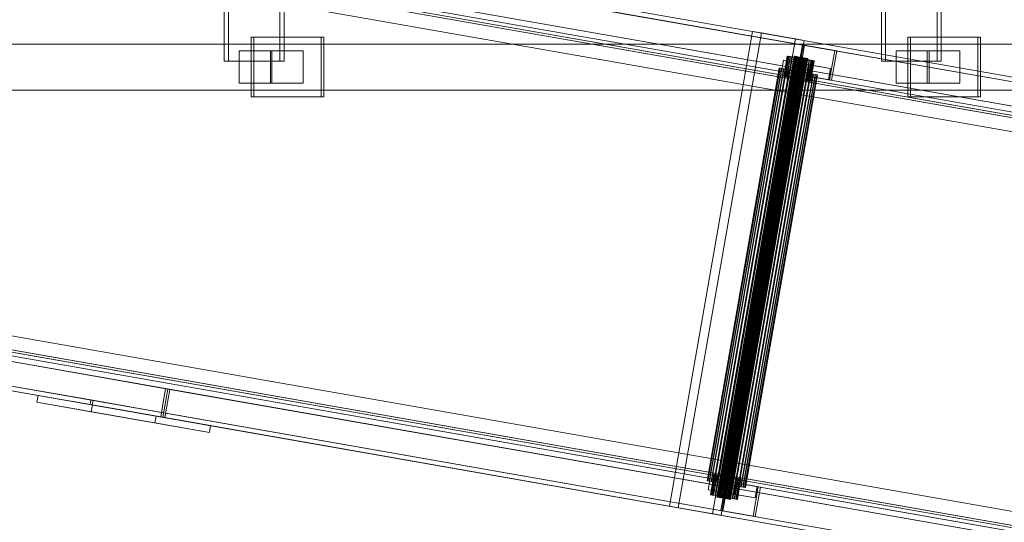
# Model space of a CAD drawing. Header units: millimetres. Extents: x -4395 to 65662, y -65530 to 6847.
# Tile 649 of 656: x 21816 to 22675, y -18827 to -18389. Entities that reach past the tile are written whole.
import ezdxf

# ---------------------------------------------------------------- set-up
doc = ezdxf.new("R2010")
doc.units = ezdxf.units.MM
doc.layers.add('superior_C02', color=7, linetype='Continuous', lineweight=0)
doc.layers.add('superior_C07', color=7, linetype='Continuous', lineweight=0)

msp = doc.modelspace()

# ---------------------------------------------------------------- linework, layer by layer
at = {"layer": 'superior_C02'}
for p, q in [((21994.808, -17575), (21994.808, -18425)), ((21998.384, -18425), (21998.384, -17575)), ((22043.299, -18425), (22043.299, -17575)), ((22046.875, -17575), (22046.875, -18425)), ((22567.843, -17575), (22567.843, -18425)), ((22571.419, -18425), (22571.419, -17575)), ((22616.334, -18425), (22616.334, -17575)), ((22619.91, -17575), (22619.91, -18425)), ((22079.264, -18404), (22018.173, -18404)), ((22018.173, -18404), (22018.173, -18456)), ((22020.557, -18404), (22018.173, -18404)), ((22020.557, -18456), (22020.557, -18404)), ((22020.557, -18404), (22081.648, -18404)), ((22079.264, -18456), (22079.264, -18404)), ((22079.264, -18404), (22081.648, -18404)), ((22081.648, -18404), (22081.648, -18456)), ((22651.994, -18404), (22590.903, -18404)), ((22590.903, -18404), (22590.903, -18456)), ((22593.287, -18404), (22590.903, -18404)), ((22593.287, -18456), (22593.287, -18404)), ((22593.287, -18404), (22654.378, -18404)), ((22651.994, -18456), (22651.994, -18404)), ((22651.994, -18404), (22654.378, -18404)), ((22654.378, -18404), (22654.378, -18456)), ((22775.666, -18410), (21630.207, -18410)), ((21642.129, -18410), (22787.589, -18410)), ((22830.806, -18410), (21685.346, -18410)), ((21700.249, -18410), (22845.709, -18410)), ((22036.352, -18416), (22007.716, -18416)), ((22007.716, -18416), (22007.716, -18444)), ((22034.996, -18416), (22007.716, -18416)), ((22034.996, -18444), (22034.996, -18416)), ((22034.996, -18416), (22063.633, -18416)), ((22036.352, -18444), (22036.352, -18416)), ((22036.352, -18416), (22063.633, -18416)), ((22063.633, -18416), (22063.633, -18444)), ((22609.387, -18416), (22580.751, -18416)), ((22580.751, -18416), (22580.751, -18444)), ((22607.726, -18416), (22580.751, -18416)), ((22607.726, -18444), (22607.726, -18416)), ((22607.726, -18416), (22636.363, -18416)), ((22609.387, -18444), (22609.387, -18416)), ((22609.387, -18416), (22636.363, -18416)), ((22636.363, -18416), (22636.363, -18444)), ((21994.808, -18425), (22043.299, -18425)), ((21994.808, -18425), (21998.384, -18425)), ((22046.875, -18425), (21998.384, -18425)), ((22046.875, -18425), (22043.299, -18425)), ((22567.843, -18425), (22616.334, -18425)), ((22567.843, -18425), (22571.419, -18425)), ((22619.91, -18425), (22571.419, -18425)), ((22619.91, -18425), (22616.334, -18425)), ((21630.207, -18450), (22775.666, -18450)), ((21642.129, -18450), (22787.589, -18450)), ((21685.346, -18450), (22830.806, -18450)), ((21700.249, -18450), (22845.709, -18450)), ((22007.716, -18444), (22036.352, -18444)), ((22007.716, -18444), (22034.996, -18444)), ((22063.633, -18444), (22034.996, -18444)), ((22063.633, -18444), (22036.352, -18444)), ((22580.751, -18444), (22609.387, -18444)), ((22580.751, -18444), (22607.726, -18444)), ((22636.363, -18444), (22607.726, -18444)), ((22636.363, -18444), (22609.387, -18444)), ((22018.173, -18456), (22079.264, -18456)), ((22018.173, -18456), (22020.557, -18456)), ((22081.648, -18456), (22020.557, -18456)), ((22081.648, -18456), (22079.264, -18456)), ((22590.903, -18456), (22651.994, -18456)), ((22590.903, -18456), (22593.287, -18456)), ((22654.378, -18456), (22593.287, -18456)), ((22654.378, -18456), (22651.994, -18456))]:
    msp.add_line(p, q, dxfattribs=at)
at = {"layer": 'superior_C07'}
for p, q in [((19912.211, -17953.073), (26602.846, -19126.05)), ((26604.684, -19126.372), (19914.049, -17953.396)), ((26602.155, -19129.99), (19911.52, -17957.013)), ((26644.814, -19133.408), (19954.179, -17960.431)), ((19955.098, -17960.592), (26645.733, -19133.569)), ((26647.571, -19133.891), (19956.936, -17960.915)), ((19953.488, -17964.371), (26644.123, -19137.348)), ((26598.529, -19150.675), (19907.894, -17977.698)), ((19909.732, -17978.02), (26600.367, -19150.997)), ((26641.416, -19158.193), (19950.781, -17985.217)), ((19952.619, -17985.539), (26643.254, -19158.516)), ((20132.236, -17995.708), (26504.587, -19112.885)), ((26506.425, -19113.207), (20134.074, -17996.031)), ((20004.474, -18004.783), (26564.051, -19154.783)), ((26564.97, -19154.944), (20005.393, -18004.944)), ((20036.027, -18010.314), (26595.604, -19160.314)), ((26596.523, -19160.475), (20036.946, -18010.475)), ((26540.7, -19148.658), (20093.459, -18018.353)), ((20093.977, -18015.398), (26541.218, -19145.703)), ((20100.637, -18021.641), (26529.156, -19148.665)), ((26530.075, -19148.826), (20101.556, -18021.803)), ((20104.181, -18020.232), (26551.422, -19150.538)), ((26551.94, -19147.583), (20104.699, -18017.277)), ((26497.162, -19155.239), (20124.811, -18038.062)), ((20126.649, -18038.385), (26499, -19155.561)), ((21952.154, -18310.709), (23073.638, -18507.323)), ((23072.947, -18511.263), (21951.464, -18314.648)), ((22013.728, -18321.503), (23135.211, -18518.118)), ((23137.049, -18518.44), (22015.566, -18321.826)), ((22014.875, -18325.766), (23136.359, -18522.38)), ((19844.001, -18342.14), (26534.636, -19515.116)), ((26536.474, -19515.438), (19845.839, -18342.462)), ((23130.894, -18542.742), (22009.411, -18346.128)), ((22011.249, -18346.45), (23132.732, -18543.064)), ((19886.889, -18349.658), (26577.524, -19522.635)), ((26579.362, -19522.957), (19888.727, -18349.981)), ((26503.612, -19499.525), (19944.035, -18349.525)), ((19944.954, -18349.686), (26504.531, -19499.686)), ((26535.165, -19505.056), (19975.588, -18355.056)), ((19976.507, -18355.217), (26536.084, -19505.217)), ((19840.375, -18362.824), (26531.01, -19535.801)), ((20068.516, -18359.165), (26440.867, -19476.341)), ((26442.705, -19476.664), (20070.354, -18359.487)), ((26530.319, -19539.741), (19839.684, -18366.764)), ((19841.522, -18367.086), (26532.157, -19540.063)), ((19881.652, -18374.122), (26572.287, -19547.098)), ((26572.978, -19543.158), (19882.343, -18370.182)), ((26573.206, -19547.259), (19882.571, -18374.283)), ((26479.053, -19500.295), (20031.811, -18369.989)), ((20032.329, -18367.035), (26479.571, -19497.34)), ((26468.717, -19493.407), (20040.198, -18366.384)), ((20041.117, -18366.545), (26469.636, -19493.568)), ((20042.533, -18371.869), (26489.775, -19502.175)), ((26490.293, -19499.22), (20043.051, -18368.914)), ((19884.41, -18374.605), (26575.045, -19547.582)), ((22382.969, -18812.643), (22455.495, -18398.952)), ((22455.495, -18398.952), (22492.941, -18405.517)), ((22455.495, -18398.952), (22463.154, -18400.295)), ((26433.442, -19518.695), (20061.091, -18401.519)), ((20062.929, -18401.841), (26435.28, -19519.018)), ((22463.154, -18400.295), (22390.627, -18813.986)), ((22492.941, -18405.517), (22420.414, -18819.208)), ((22428.072, -18820.55), (22500.599, -18406.86)), ((22500.599, -18406.86), (22463.154, -18400.295)), ((22500.599, -18406.86), (22492.941, -18405.517)), ((22494.513, -18436.25), (22499.003, -18410.641)), ((22500.841, -18410.963), (22496.351, -18436.573)), ((22499.003, -18410.641), (22527.087, -18415.565)), ((22499.003, -18410.641), (22500.841, -18410.963)), ((22528.925, -18415.887), (22500.841, -18410.963)), ((22527.087, -18415.565), (22522.597, -18441.174)), ((22524.435, -18441.496), (22528.925, -18415.887)), ((22528.925, -18415.887), (22527.087, -18415.565)), ((22491.774, -18420.541), (22424.428, -18804.683)), ((22491.799, -18420.546), (22424.453, -18804.687)), ((22491.975, -18420.577), (22424.629, -18804.718)), ((22424.703, -18804.731), (22492.05, -18420.59)), ((22492.395, -18420.65), (22425.049, -18804.792)), ((22492.516, -18420.671), (22425.17, -18804.813)), ((22493.018, -18420.759), (22425.671, -18804.901)), ((22493.18, -18420.788), (22425.834, -18804.929)), ((22493.819, -18420.9), (22426.473, -18805.041)), ((22494.017, -18420.935), (22426.671, -18805.076)), ((22494.768, -18421.066), (22427.422, -18805.208)), ((22494.994, -18421.106), (22427.648, -18805.247)), ((22495.828, -18421.252), (22428.482, -18805.393)), ((22496.074, -18421.295), (22428.728, -18805.437)), ((22496.959, -18421.45), (22429.613, -18805.592)), ((22497.215, -18421.495), (22429.869, -18805.637)), ((22498.118, -18421.654), (22430.771, -18805.795)), ((22498.373, -18421.698), (22431.027, -18805.84)), ((22499.259, -18421.854), (22431.912, -18805.995)), ((22499.504, -18421.897), (22432.158, -18806.038)), ((22500.338, -18422.043), (22432.992, -18806.184)), ((22500.565, -18422.083), (22433.219, -18806.224)), ((22501.315, -18422.214), (22433.969, -18806.355)), ((22501.514, -18422.249), (22434.168, -18806.39)), ((22502.152, -18422.361), (22434.806, -18806.502)), ((22502.315, -18422.389), (22434.969, -18806.531)), ((22502.817, -18422.477), (22435.47, -18806.619)), ((22502.938, -18422.499), (22435.591, -18806.64)), ((22503.283, -18422.559), (22435.937, -18806.7)), ((22503.358, -18422.572), (22436.011, -18806.713)), ((22503.534, -18422.603), (22436.188, -18806.744)), ((22503.559, -18422.607), (22436.213, -18806.749)), ((22480.779, -18433.843), (22482.506, -18423.993)), ((22482.506, -18423.993), (22504.973, -18427.932)), ((22482.506, -18423.993), (22500.886, -18427.215)), ((22485.708, -18420.493), (22482.6, -18438.223)), ((22485.759, -18420.502), (22482.65, -18438.232)), ((22486.111, -18420.564), (22483.003, -18438.293)), ((22483.152, -18438.32), (22486.26, -18420.59)), ((22486.951, -18420.711), (22483.843, -18438.441)), ((22487.193, -18420.754), (22484.085, -18438.483)), ((22488.196, -18420.929), (22485.088, -18438.659)), ((22488.522, -18420.987), (22485.414, -18438.716)), ((22485.759, -18420.502), (22485.708, -18420.493)), ((22485.708, -18420.493), (22486.111, -18420.564)), ((22486.26, -18420.59), (22485.759, -18420.502)), ((22486.111, -18420.564), (22486.951, -18420.711)), ((22487.193, -18420.754), (22486.26, -18420.59)), ((22489.799, -18421.21), (22486.69, -18438.94)), ((22486.951, -18420.711), (22488.196, -18420.929)), ((22490.196, -18421.28), (22487.087, -18439.01)), ((22488.522, -18420.987), (22487.193, -18420.754)), ((22488.196, -18420.929), (22489.799, -18421.21)), ((22490.196, -18421.28), (22488.522, -18420.987)), ((22491.697, -18421.543), (22488.588, -18439.273)), ((22492.15, -18421.623), (22489.041, -18439.352)), ((22489.799, -18421.21), (22491.697, -18421.543)), ((22492.15, -18421.623), (22490.196, -18421.28)), ((22493.818, -18421.915), (22490.709, -18439.645)), ((22494.309, -18422.001), (22491.201, -18439.731)), ((22491.697, -18421.543), (22493.818, -18421.915)), ((22491.799, -18420.546), (22491.774, -18420.541)), ((22491.774, -18420.541), (22491.975, -18420.577)), ((22492.05, -18420.59), (22491.799, -18420.546)), ((22491.975, -18420.577), (22492.395, -18420.65)), ((22492.516, -18420.671), (22492.05, -18420.59)), ((22494.309, -18422.001), (22492.15, -18421.623)), ((22492.395, -18420.65), (22493.018, -18420.759)), ((22493.18, -18420.788), (22492.516, -18420.671)), ((22496.08, -18422.312), (22492.971, -18440.041)), ((22493.018, -18420.759), (22493.819, -18420.9)), ((22494.017, -18420.935), (22493.18, -18420.788)), ((22496.591, -18422.401), (22493.483, -18440.131)), ((22493.818, -18421.915), (22496.08, -18422.312)), ((22493.819, -18420.9), (22494.768, -18421.066)), ((22494.994, -18421.106), (22494.017, -18420.935)), ((22496.591, -18422.401), (22494.309, -18422.001)), ((22494.768, -18421.066), (22495.828, -18421.252)), ((22496.074, -18421.295), (22494.994, -18421.106)), ((22498.396, -18422.718), (22495.288, -18440.447)), ((22498.907, -18422.807), (22495.799, -18440.537)), ((22495.828, -18421.252), (22496.959, -18421.45)), ((22497.215, -18421.495), (22496.074, -18421.295)), ((22496.08, -18422.312), (22498.396, -18422.718)), ((22498.907, -18422.807), (22496.591, -18422.401)), ((22496.959, -18421.45), (22498.118, -18421.654)), ((22498.373, -18421.698), (22497.215, -18421.495)), ((22500.678, -18423.118), (22497.57, -18440.847)), ((22501.17, -18423.204), (22498.061, -18440.933)), ((22498.118, -18421.654), (22499.259, -18421.854)), ((22499.504, -18421.897), (22498.373, -18421.698)), ((22498.396, -18422.718), (22500.678, -18423.118)), ((22501.17, -18423.204), (22498.907, -18422.807)), ((22499.259, -18421.854), (22500.338, -18422.043)), ((22500.565, -18422.083), (22499.504, -18421.897)), ((22502.838, -18423.496), (22499.729, -18441.226)), ((22503.291, -18423.576), (22500.182, -18441.305)), ((22500.338, -18422.043), (22501.315, -18422.214)), ((22501.514, -18422.249), (22500.565, -18422.083)), ((22500.678, -18423.118), (22502.838, -18423.496)), ((22503.291, -18423.576), (22501.17, -18423.204)), ((22501.315, -18422.214), (22502.152, -18422.361)), ((22502.315, -18422.389), (22501.514, -18422.249)), ((22504.792, -18423.839), (22501.683, -18441.568)), ((22505.189, -18423.908), (22502.08, -18441.638)), ((22502.152, -18422.361), (22502.817, -18422.477)), ((22502.938, -18422.499), (22502.315, -18422.389)), ((22502.817, -18422.477), (22503.283, -18422.559)), ((22502.838, -18423.496), (22504.792, -18423.839)), ((22503.358, -18422.572), (22502.938, -18422.499)), ((22503.283, -18422.559), (22503.534, -18422.603)), ((22505.189, -18423.908), (22503.291, -18423.576)), ((22506.465, -18424.132), (22503.357, -18441.862)), ((22503.559, -18422.607), (22503.358, -18422.572)), ((22503.534, -18422.603), (22503.559, -18422.607)), ((22506.791, -18424.189), (22503.683, -18441.919)), ((22507.794, -18424.365), (22504.686, -18442.095)), ((22504.792, -18423.839), (22506.465, -18424.132)), ((22508.036, -18424.408), (22504.928, -18442.137)), ((22506.791, -18424.189), (22505.189, -18423.908)), ((22508.727, -18424.529), (22505.619, -18442.258)), ((22508.876, -18424.555), (22505.768, -18442.285)), ((22509.228, -18424.617), (22506.12, -18442.346)), ((22509.279, -18424.626), (22506.171, -18442.355)), ((22506.465, -18424.132), (22507.794, -18424.365)), ((22508.036, -18424.408), (22506.791, -18424.189)), ((22507.794, -18424.365), (22508.727, -18424.529)), ((22508.876, -18424.555), (22508.036, -18424.408)), ((22508.727, -18424.529), (22509.228, -18424.617)), ((22509.279, -18424.626), (22508.876, -18424.555)), ((22509.228, -18424.617), (22509.279, -18424.626)), ((22478.812, -18430.96), (22415.783, -18790.476)), ((22478.883, -18430.972), (22415.854, -18790.489)), ((22479.382, -18431.06), (22416.353, -18790.576)), ((22416.564, -18790.613), (22479.594, -18431.097)), ((22480.572, -18431.268), (22417.543, -18790.785)), ((22480.915, -18431.328), (22417.886, -18790.845)), ((22482.336, -18431.577), (22419.307, -18791.094)), ((22482.798, -18431.658), (22419.769, -18791.175)), ((22484.606, -18431.975), (22421.577, -18791.492)), ((22485.169, -18432.074), (22422.14, -18791.591)), ((22487.295, -18432.447), (22424.266, -18791.964)), ((22487.937, -18432.559), (22424.908, -18792.076)), ((22490.3, -18432.974), (22427.271, -18792.49)), ((22490.996, -18433.096), (22427.967, -18792.613)), ((22493.505, -18433.535), (22430.476, -18793.052)), ((22494.229, -18433.662), (22431.2, -18793.179)), ((22496.787, -18434.111), (22433.757, -18793.628)), ((22497.511, -18434.238), (22434.482, -18793.755)), ((22478.883, -18430.972), (22478.812, -18430.96)), ((22478.812, -18430.96), (22479.382, -18431.06)), ((22479.594, -18431.097), (22478.883, -18430.972)), ((22479.382, -18431.06), (22480.572, -18431.268)), ((22480.915, -18431.328), (22479.594, -18431.097)), ((22480.572, -18431.268), (22482.336, -18431.577)), ((22503.246, -18437.781), (22480.779, -18433.843)), ((22480.779, -18433.843), (22499.159, -18437.065)), ((22482.798, -18431.658), (22480.915, -18431.328)), ((22482.336, -18431.577), (22484.606, -18431.975)), ((22485.169, -18432.074), (22482.798, -18431.658)), ((22484.606, -18431.975), (22487.295, -18432.447)), ((22487.937, -18432.559), (22485.169, -18432.074)), ((22487.295, -18432.447), (22490.3, -18432.974)), ((22490.996, -18433.096), (22487.937, -18432.559)), ((22490.3, -18432.974), (22493.505, -18433.535)), ((22494.229, -18433.662), (22490.996, -18433.096)), ((22493.505, -18433.535), (22496.787, -18434.111)), ((22497.511, -18434.238), (22494.229, -18433.662)), ((22496.787, -18434.111), (22500.019, -18434.678)), ((22500.716, -18434.8), (22497.511, -18434.238)), ((22500.886, -18427.215), (22499.159, -18437.065)), ((22523.353, -18431.154), (22500.886, -18427.215)), ((22504.973, -18427.932), (22503.246, -18437.781)), ((22523.353, -18431.154), (22504.973, -18427.932)), ((22521.626, -18441.004), (22523.353, -18431.154)), ((22500.019, -18434.678), (22436.99, -18794.194)), ((22500.716, -18434.8), (22437.686, -18794.316)), ((22503.078, -18435.214), (22440.049, -18794.731)), ((22503.72, -18435.326), (22440.691, -18794.843)), ((22505.847, -18435.699), (22442.818, -18795.216)), ((22506.409, -18435.798), (22443.38, -18795.315)), ((22508.218, -18436.115), (22445.189, -18795.632)), ((22508.679, -18436.196), (22445.65, -18795.713)), ((22510.1, -18436.445), (22447.071, -18795.962)), ((22510.443, -18436.505), (22447.414, -18796.022)), ((22511.422, -18436.677), (22448.393, -18796.193)), ((22511.633, -18436.714), (22448.604, -18796.23)), ((22512.132, -18436.801), (22449.103, -18796.318)), ((22512.203, -18436.814), (22449.174, -18796.33)), ((22483.003, -18438.293), (22482.6, -18438.223)), ((22482.6, -18438.223), (22482.65, -18438.232)), ((22482.65, -18438.232), (22483.152, -18438.32)), ((22483.843, -18438.441), (22483.003, -18438.293)), ((22483.152, -18438.32), (22484.085, -18438.483)), ((22485.088, -18438.659), (22483.843, -18438.441)), ((22484.085, -18438.483), (22485.414, -18438.716)), ((22486.69, -18438.94), (22485.088, -18438.659)), ((22485.414, -18438.716), (22487.087, -18439.01)), ((22488.588, -18439.273), (22486.69, -18438.94)), ((22487.087, -18439.01), (22489.041, -18439.352)), ((22490.709, -18439.645), (22488.588, -18439.273)), ((22489.041, -18439.352), (22491.201, -18439.731)), ((22492.971, -18440.041), (22490.709, -18439.645)), ((22491.201, -18439.731), (22493.483, -18440.131)), ((22495.288, -18440.447), (22492.971, -18440.041)), ((22493.483, -18440.131), (22495.799, -18440.537)), ((22522.597, -18441.174), (22494.513, -18436.25)), ((22494.513, -18436.25), (22496.351, -18436.573)), ((22497.57, -18440.847), (22495.288, -18440.447)), ((22495.799, -18440.537), (22498.061, -18440.933)), ((22496.351, -18436.573), (22524.435, -18441.496)), ((22499.729, -18441.226), (22497.57, -18440.847)), ((22498.061, -18440.933), (22500.182, -18441.305)), ((22499.159, -18437.065), (22521.626, -18441.004)), ((22501.683, -18441.568), (22499.729, -18441.226)), ((22500.019, -18434.678), (22503.078, -18435.214)), ((22500.182, -18441.305), (22502.08, -18441.638)), ((22503.72, -18435.326), (22500.716, -18434.8)), ((22503.357, -18441.862), (22501.683, -18441.568)), ((22502.08, -18441.638), (22503.683, -18441.919)), ((22503.078, -18435.214), (22505.847, -18435.699)), ((22503.246, -18437.781), (22521.626, -18441.004)), ((22504.686, -18442.095), (22503.357, -18441.862)), ((22503.683, -18441.919), (22504.928, -18442.137)), ((22506.409, -18435.798), (22503.72, -18435.326)), ((22505.619, -18442.258), (22504.686, -18442.095)), ((22504.928, -18442.137), (22505.768, -18442.285)), ((22506.12, -18442.346), (22505.619, -18442.258)), ((22505.768, -18442.285), (22506.171, -18442.355)), ((22505.847, -18435.699), (22508.218, -18436.115)), ((22506.171, -18442.355), (22506.12, -18442.346)), ((22508.679, -18436.196), (22506.409, -18435.798)), ((22508.218, -18436.115), (22510.1, -18436.445)), ((22510.443, -18436.505), (22508.679, -18436.196)), ((22510.1, -18436.445), (22511.422, -18436.677)), ((22511.633, -18436.714), (22510.443, -18436.505)), ((22511.422, -18436.677), (22512.132, -18436.801)), ((22512.203, -18436.814), (22511.633, -18436.714)), ((22512.132, -18436.801), (22512.203, -18436.814)), ((22522.597, -18441.174), (22524.435, -18441.496)), ((20822.163, -18513.627), (21943.646, -18710.241)), ((21945.484, -18710.564), (20824.001, -18513.949)), ((21877.756, -18724.071), (20756.272, -18527.457)), ((20756.963, -18523.517), (21878.446, -18720.131)), ((21941.858, -18731.248), (20820.375, -18534.634)), ((21939.329, -18734.866), (20817.846, -18538.252)), ((20819.684, -18538.574), (21941.167, -18735.188)), ((21831.359, -18722.028), (21832.395, -18716.119)), ((21832.395, -18716.119), (21935.369, -18734.172)), ((21832.395, -18716.119), (21879.877, -18724.443)), ((21943.646, -18710.241), (21939.329, -18734.866)), ((21941.167, -18735.188), (21945.484, -18710.564)), ((21941.201, -18735.194), (21945.519, -18710.57)), ((21947.357, -18710.892), (21943.039, -18735.516)), ((21945.484, -18710.564), (21943.646, -18710.241)), ((21945.519, -18710.57), (23067.002, -18907.184)), ((21945.519, -18710.57), (21947.357, -18710.892)), ((23068.84, -18907.506), (21947.357, -18710.892)), ((21934.333, -18740.081), (21831.359, -18722.028)), ((21831.359, -18722.028), (21878.841, -18730.353)), ((21878.446, -18720.131), (21877.756, -18724.071)), ((21877.756, -18724.071), (21941.167, -18735.188)), ((21941.858, -18731.248), (21878.446, -18720.131)), ((21879.877, -18724.443), (21878.841, -18730.353)), ((21879.628, -18724.399), (21880.319, -18720.459)), ((23001.111, -18921.013), (21879.628, -18724.399)), ((21879.628, -18724.399), (21943.039, -18735.516)), ((21982.852, -18742.496), (21879.877, -18724.443)), ((21880.319, -18720.459), (23001.802, -18917.073)), ((21880.319, -18720.459), (21943.73, -18731.576)), ((21878.841, -18730.353), (21981.815, -18748.406)), ((21935.369, -18734.172), (21934.333, -18740.081)), ((21982.852, -18742.496), (21935.369, -18734.172)), ((21939.329, -18734.866), (21941.167, -18735.188)), ((21941.167, -18735.188), (21941.858, -18731.248)), ((21943.73, -18731.576), (21943.039, -18735.516)), ((23065.213, -18928.19), (21943.73, -18731.576)), ((21934.333, -18740.081), (21981.815, -18748.406)), ((23062.685, -18931.808), (21941.201, -18735.194)), ((21941.201, -18735.194), (21943.039, -18735.516)), ((21943.039, -18735.516), (23064.523, -18932.13)), ((21981.815, -18748.406), (21982.852, -18742.496)), ((22421.816, -18784.935), (22418.708, -18802.665)), ((22421.866, -18784.944), (22418.758, -18802.673)), ((22422.218, -18785.006), (22419.11, -18802.735)), ((22419.259, -18802.761), (22422.368, -18785.032)), ((22423.058, -18785.153), (22419.95, -18802.882)), ((22423.301, -18785.195), (22420.192, -18802.925)), ((22424.304, -18785.371), (22421.195, -18803.101)), ((22424.629, -18785.428), (22421.521, -18803.158)), ((22421.866, -18784.944), (22421.816, -18784.935)), ((22421.816, -18784.935), (22422.218, -18785.006)), ((22422.368, -18785.032), (22421.866, -18784.944)), ((22422.218, -18785.006), (22423.058, -18785.153)), ((22423.301, -18785.195), (22422.368, -18785.032)), ((22425.906, -18785.652), (22422.798, -18803.382)), ((22423.058, -18785.153), (22424.304, -18785.371)), ((22426.303, -18785.722), (22423.195, -18803.451)), ((22424.629, -18785.428), (22423.301, -18785.195)), ((22424.304, -18785.371), (22425.906, -18785.652)), ((22426.303, -18785.722), (22424.629, -18785.428)), ((22427.804, -18785.985), (22424.696, -18803.714)), ((22428.257, -18786.064), (22425.149, -18803.794)), ((22425.906, -18785.652), (22427.804, -18785.985)), ((22428.257, -18786.064), (22426.303, -18785.722)), ((22429.925, -18786.357), (22426.817, -18804.086)), ((22430.417, -18786.443), (22427.308, -18804.172)), ((22427.804, -18785.985), (22429.925, -18786.357)), ((22430.417, -18786.443), (22428.257, -18786.064)), ((22429.925, -18786.357), (22432.187, -18786.753)), ((22432.698, -18786.843), (22430.417, -18786.443)), ((22416.353, -18790.576), (22415.783, -18790.476)), ((22415.783, -18790.476), (22415.854, -18790.489)), ((22415.854, -18790.489), (22416.564, -18790.613)), ((22417.543, -18790.785), (22416.353, -18790.576)), ((22416.564, -18790.613), (22417.886, -18790.845)), ((22416.887, -18798.284), (22418.613, -18788.435)), ((22419.307, -18791.094), (22417.543, -18790.785)), ((22417.886, -18790.845), (22419.769, -18791.175)), ((22418.613, -18788.435), (22441.081, -18792.373)), ((22418.613, -18788.435), (22436.994, -18791.657)), ((22421.577, -18791.492), (22419.307, -18791.094)), ((22419.769, -18791.175), (22422.14, -18791.591)), ((22424.266, -18791.964), (22421.577, -18791.492)), ((22422.14, -18791.591), (22424.908, -18792.076)), ((22427.271, -18792.49), (22424.266, -18791.964)), ((22424.908, -18792.076), (22427.967, -18792.613)), ((22430.476, -18793.052), (22427.271, -18792.49)), ((22427.858, -18816.452), (22432.347, -18790.842)), ((22427.967, -18792.613), (22431.2, -18793.179)), ((22432.187, -18786.753), (22429.079, -18804.483)), ((22432.698, -18786.843), (22429.59, -18804.572)), ((22434.185, -18791.165), (22429.696, -18816.774)), ((22433.757, -18793.628), (22430.476, -18793.052)), ((22431.2, -18793.179), (22434.482, -18793.755)), ((22434.504, -18787.159), (22431.395, -18804.889)), ((22435.015, -18787.249), (22431.907, -18804.979)), ((22432.187, -18786.753), (22434.504, -18787.159)), ((22432.347, -18790.842), (22460.431, -18795.766)), ((22432.347, -18790.842), (22434.185, -18791.165)), ((22435.015, -18787.249), (22432.698, -18786.843)), ((22436.786, -18787.559), (22433.677, -18805.289)), ((22436.99, -18794.194), (22433.757, -18793.628)), ((22437.277, -18787.646), (22434.169, -18805.375)), ((22462.269, -18796.088), (22434.185, -18791.165)), ((22434.482, -18793.755), (22437.686, -18794.316)), ((22434.504, -18787.159), (22436.786, -18787.559)), ((22437.277, -18787.646), (22435.015, -18787.249)), ((22436.994, -18791.657), (22435.267, -18801.507)), ((22438.945, -18787.938), (22435.837, -18805.668)), ((22439.398, -18788.017), (22436.29, -18805.747)), ((22436.786, -18787.559), (22438.945, -18787.938)), ((22440.049, -18794.731), (22436.99, -18794.194)), ((22459.461, -18795.596), (22436.994, -18791.657)), ((22439.398, -18788.017), (22437.277, -18787.646)), ((22437.686, -18794.316), (22440.691, -18794.843)), ((22440.899, -18788.281), (22437.791, -18806.01)), ((22441.296, -18788.35), (22438.188, -18806.08)), ((22438.945, -18787.938), (22440.899, -18788.281)), ((22441.081, -18792.373), (22439.354, -18802.223)), ((22441.296, -18788.35), (22439.398, -18788.017)), ((22442.573, -18788.574), (22439.465, -18806.304)), ((22442.899, -18788.631), (22439.79, -18806.361)), ((22442.818, -18795.216), (22440.049, -18794.731)), ((22440.691, -18794.843), (22443.38, -18795.315)), ((22443.902, -18788.807), (22440.793, -18806.537)), ((22440.899, -18788.281), (22442.573, -18788.574)), ((22444.144, -18788.849), (22441.035, -18806.579)), ((22459.461, -18795.596), (22441.081, -18792.373)), ((22442.899, -18788.631), (22441.296, -18788.35)), ((22444.835, -18788.971), (22441.726, -18806.7)), ((22444.984, -18788.997), (22441.875, -18806.726)), ((22445.336, -18789.058), (22442.228, -18806.788)), ((22445.386, -18789.067), (22442.278, -18806.797)), ((22442.573, -18788.574), (22443.902, -18788.807)), ((22444.144, -18788.849), (22442.899, -18788.631)), ((22443.902, -18788.807), (22444.835, -18788.971)), ((22444.984, -18788.997), (22444.144, -18788.849)), ((22444.835, -18788.971), (22445.336, -18789.058)), ((22445.386, -18789.067), (22444.984, -18788.997)), ((22445.336, -18789.058), (22445.386, -18789.067)), ((22439.354, -18802.223), (22416.887, -18798.284)), ((22416.887, -18798.284), (22435.267, -18801.507)), ((22419.11, -18802.735), (22418.708, -18802.665)), ((22418.708, -18802.665), (22418.758, -18802.673)), ((22418.758, -18802.673), (22419.259, -18802.761)), ((22419.95, -18802.882), (22419.11, -18802.735)), ((22419.259, -18802.761), (22420.192, -18802.925)), ((22421.195, -18803.101), (22419.95, -18802.882)), ((22420.192, -18802.925), (22421.521, -18803.158)), ((22422.798, -18803.382), (22421.195, -18803.101)), ((22421.521, -18803.158), (22423.195, -18803.451)), ((22424.696, -18803.714), (22422.798, -18803.382)), ((22423.195, -18803.451), (22425.149, -18803.794)), ((22435.267, -18801.507), (22457.734, -18805.445)), ((22439.354, -18802.223), (22457.734, -18805.445)), ((22445.189, -18795.632), (22442.818, -18795.216)), ((22443.38, -18795.315), (22445.65, -18795.713)), ((22447.071, -18795.962), (22445.189, -18795.632)), ((22445.65, -18795.713), (22447.414, -18796.022)), ((22448.393, -18796.193), (22447.071, -18795.962)), ((22447.414, -18796.022), (22448.604, -18796.23)), ((22449.103, -18796.318), (22448.393, -18796.193)), ((22448.604, -18796.23), (22449.174, -18796.33)), ((22449.174, -18796.33), (22449.103, -18796.318)), ((22460.431, -18795.766), (22455.941, -18821.375)), ((22457.734, -18805.445), (22459.461, -18795.596)), ((22457.779, -18821.697), (22462.269, -18796.088)), ((22462.269, -18796.088), (22460.431, -18795.766)), ((22424.629, -18804.718), (22424.428, -18804.683)), ((22424.428, -18804.683), (22424.453, -18804.687)), ((22424.453, -18804.687), (22424.703, -18804.731)), ((22425.049, -18804.792), (22424.629, -18804.718)), ((22426.817, -18804.086), (22424.696, -18803.714)), ((22424.703, -18804.731), (22425.17, -18804.813)), ((22425.671, -18804.901), (22425.049, -18804.792)), ((22425.149, -18803.794), (22427.308, -18804.172)), ((22425.17, -18804.813), (22425.834, -18804.929)), ((22426.473, -18805.041), (22425.671, -18804.901)), ((22425.834, -18804.929), (22426.671, -18805.076)), ((22427.422, -18805.208), (22426.473, -18805.041)), ((22426.671, -18805.076), (22427.648, -18805.247)), ((22429.079, -18804.483), (22426.817, -18804.086)), ((22427.308, -18804.172), (22429.59, -18804.572)), ((22428.482, -18805.393), (22427.422, -18805.208)), ((22427.648, -18805.247), (22428.728, -18805.437)), ((22429.613, -18805.592), (22428.482, -18805.393)), ((22428.728, -18805.437), (22429.869, -18805.637)), ((22431.395, -18804.889), (22429.079, -18804.483)), ((22429.59, -18804.572), (22431.907, -18804.979)), ((22430.771, -18805.795), (22429.613, -18805.592)), ((22429.869, -18805.637), (22431.027, -18805.84)), ((22431.912, -18805.995), (22430.771, -18805.795)), ((22431.027, -18805.84), (22432.158, -18806.038)), ((22433.677, -18805.289), (22431.395, -18804.889)), ((22431.907, -18804.979), (22434.169, -18805.375)), ((22432.992, -18806.184), (22431.912, -18805.995)), ((22432.158, -18806.038), (22433.219, -18806.224)), ((22433.969, -18806.355), (22432.992, -18806.184)), ((22433.219, -18806.224), (22434.168, -18806.39)), ((22435.837, -18805.668), (22433.677, -18805.289)), ((22434.806, -18806.502), (22433.969, -18806.355)), ((22434.168, -18806.39), (22434.969, -18806.531)), ((22434.169, -18805.375), (22436.29, -18805.747)), ((22435.47, -18806.619), (22434.806, -18806.502)), ((22434.969, -18806.531), (22435.591, -18806.64)), ((22435.937, -18806.7), (22435.47, -18806.619)), ((22435.591, -18806.64), (22436.011, -18806.713)), ((22437.791, -18806.01), (22435.837, -18805.668)), ((22436.188, -18806.744), (22435.937, -18806.7)), ((22436.011, -18806.713), (22436.213, -18806.749)), ((22436.213, -18806.749), (22436.188, -18806.744)), ((22436.29, -18805.747), (22438.188, -18806.08)), ((22439.465, -18806.304), (22437.791, -18806.01)), ((22438.188, -18806.08), (22439.79, -18806.361)), ((22440.793, -18806.537), (22439.465, -18806.304)), ((22439.79, -18806.361), (22441.035, -18806.579)), ((22441.726, -18806.7), (22440.793, -18806.537)), ((22441.035, -18806.579), (22441.875, -18806.726)), ((22442.228, -18806.788), (22441.726, -18806.7)), ((22441.875, -18806.726), (22442.278, -18806.797)), ((22442.278, -18806.797), (22442.228, -18806.788)), ((22420.414, -18819.208), (22382.969, -18812.643)), ((22382.969, -18812.643), (22390.627, -18813.986)), ((22390.627, -18813.986), (22428.072, -18820.55)), ((22420.414, -18819.208), (22428.072, -18820.55)), ((22455.941, -18821.375), (22427.858, -18816.452)), ((22427.858, -18816.452), (22429.696, -18816.774)), ((22429.696, -18816.774), (22457.779, -18821.697)), ((22455.941, -18821.375), (22457.779, -18821.697))]:
    msp.add_line(p, q, dxfattribs=at)

doc.saveas('drawing.dxf')
